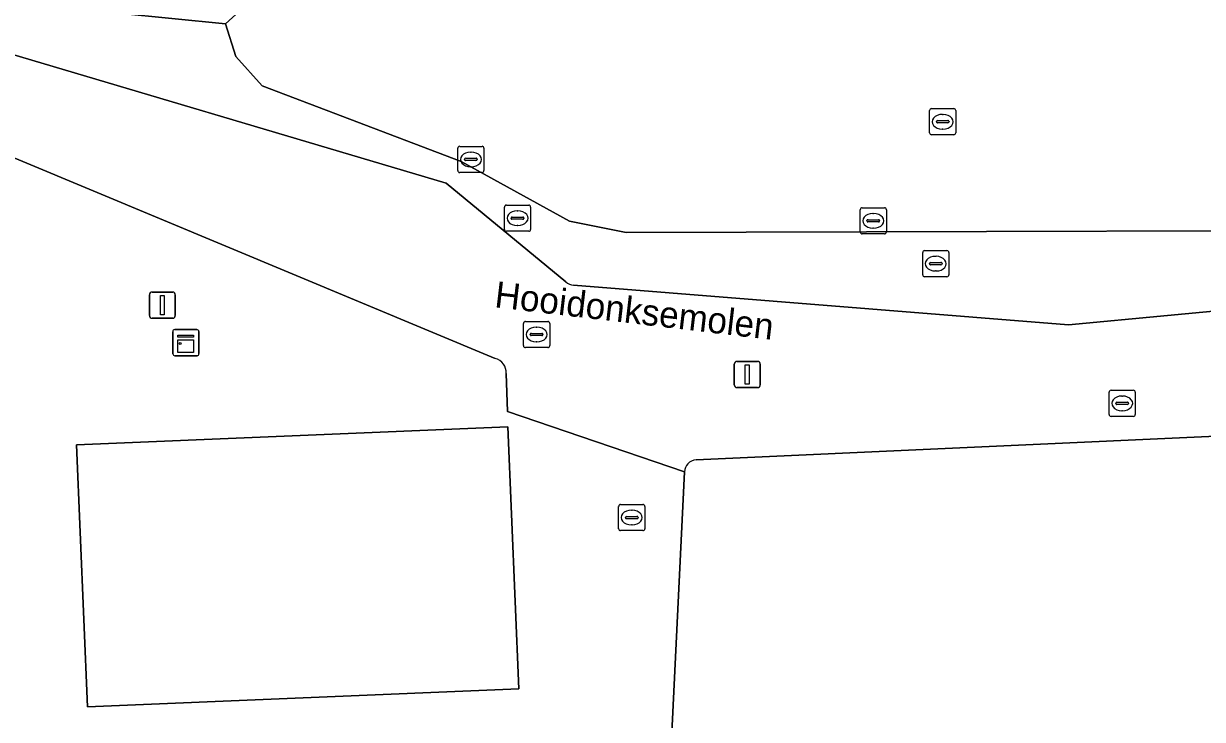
# Model space of a CAD drawing. Extents: x 161241 to 161758, y 384138 to 384885.
# Drawn here: x 161385.2 to 161430.25, y 384272.66 to 384299.26 of the extents above; entities that cross this region are included whole.
import ezdxf

# ---------------------------------------------------------------- set-up
doc = ezdxf.new("R2010")
doc.units = 0
for name, color, linetype in [('IMGEO_Erf', 7, 'Continuous'), ('IMGEO_Groenvoorziening', 7, 'Continuous'), ('IMGEO_Kast', 7, 'Continuous'), ('IMGEO_Kolk', 7, 'Continuous'), ('IMGEO_Lichtmast', 7, 'Continuous'), ('IMGEO_Meer_plas_ven_vijver', 7, 'Continuous'), ('IMGEO_Openbare_ruimte_label', 7, 'Continuous'), ('IMGEO_Opslagtank', 7, 'Continuous'), ('IMGEO_Rijbaan_lokaal_gesloten', 7, 'Continuous'), ('IMGEO_Rioolput', 7, 'Continuous')]:
    doc.layers.add(name, color=color, linetype=linetype)

msp = doc.modelspace()

# ---------------------------------------------------------------- linework, layer by layer
at = {"layer": 'IMGEO_Erf'}
for points in [[(161403.222, 384286.46), (161382.629, 384295.041), (161382.268, 384292.057), (161381.629, 384276.193), (161381.889, 384271.203), (161384.168, 384216.383), (161385.58, 384183.057), (161393.06, 384183.551), (161393.229, 384179.87), (161399.67, 384180.152), (161399.739, 384178.529), (161407.43, 384178.871), (161407.337, 384183.973), (161408.1, 384184.171), (161414.411, 384183.984), (161416.602, 384194.481), (161414.471, 384194.926), (161415.583, 384200.253), (161414.588, 384200.438), (161414.333, 384206.87)], [(161414.333, 384206.87), (161402.446, 384212.54), (161401.021, 384209.552), (161395.402, 384212.301), (161409.705, 384242.134), (161410.074, 384241.957), (161409.897, 384241.587), (161413.262, 384241.218), (161413.151, 384243.377), (161412.471, 384256.608), (161412.447, 384256.607), (161412.427, 384256.606), (161412.309, 384258.896), (161412.087, 384258.958), (161410.446, 384259.418), (161410.259, 384263.218), (161410.244, 384263.523), (161410.022, 384263.577), (161410.017, 384263.687), (161409.789, 384268.472), (161410.452, 384282.119), (161403.688, 384284.431), (161403.646, 384285.881)]]:
    msp.add_lwpolyline(points, dxfattribs=at)
msp.add_lwpolyline([(161387.64, 384273.145), (161387.222, 384283.159), (161403.711, 384283.843), (161404.126, 384273.828)], close=True, dxfattribs=at)
msp.add_arc((161403.074, 384285.907), 0.573, 357.4299, 75.0005, dxfattribs=at)
at = {"layer": 'IMGEO_Groenvoorziening'}
for points in [[(161432.686, 384311.783), (161428.913, 384312.669), (161423.422, 384313.41), (161417.208, 384313.591), (161412.779, 384313.261), (161405.56, 384312.503), (161397.034, 384311.657), (161395.011, 384311.131), (161384.224, 384300.714), (161388.81, 384299.652), (161392.922, 384299.244), (161393.981, 384300.233), (161427.745, 384303.693), (161429.104, 384302.003), (161436.208, 384295.365)], [(161455.857, 384306.708), (161442.591, 384294.989), (161442.679, 384294.556), (161446.465, 384294.246), (161447.299, 384293.465), (161446.512, 384291.967), (161444.942, 384291.369), (161408.228, 384291.268), (161406.059, 384291.702), (161401.921, 384293.983), (161394.316, 384296.874), (161393.316, 384298.001), (161392.922, 384299.244), (161388.81, 384299.652), (161384.224, 384300.714)], [(161383.058, 384298.581), (161401.355, 384293.157), (161405.918, 384289.384)], [(161406.22, 384289.254), (161425.129, 384287.748), (161447.82, 384289.882)], [(161453.322, 384288.633), (161452.997, 384285.799), (161443.508, 384283.484), (161431.895, 384283.538), (161410.897, 384282.587)], [(161410.452, 384282.119), (161409.789, 384268.472), (161444.19, 384270.006), (161443.595, 384267.101), (161448.521, 384267.466)]]:
    msp.add_lwpolyline(points, dxfattribs=at)
for centre, radius, start, end in [((161406.333, 384289.931), 0.687, 232.8561, 260.5636), ((161410.948, 384282.093), 0.497, 95.9221, 176.964)]:
    msp.add_arc(centre, radius, start, end, dxfattribs=at)
at = {"layer": 'IMGEO_Kast'}
for p, q in [((161390.904, 384286.636), (161390.904, 384287.477)), ((161390.904, 384287.477), (161390.904, 384286.636)), ((161390.979, 384287.561), (161391.82, 384287.561)), ((161391.82, 384287.561), (161390.979, 384287.561)), ((161391.904, 384287.486), (161391.904, 384286.645)), ((161391.904, 384286.645), (161391.904, 384287.486)), ((161391.829, 384286.561), (161390.988, 384286.561)), ((161390.988, 384286.561), (161391.829, 384286.561))]:
    msp.add_line(p, q, dxfattribs=at)
for points in [[(161391.099, 384287.351), (161391.699, 384287.351), (161391.699, 384287.266), (161391.099, 384287.266), (161391.099, 384287.351)], [(161391.099, 384287.176), (161391.699, 384287.176), (161391.699, 384286.687), (161391.099, 384286.687), (161391.099, 384287.176)]]:
    msp.add_lwpolyline(points, dxfattribs=at)
msp.add_circle((161391.183, 384287.025), 0.0377, dxfattribs=at)
for centre, start, end in [((161390.982, 384287.483), 92.4484, 184.2845), ((161390.982, 384287.483), 92.4484, 184.2845), ((161391.826, 384287.483), 2.4484, 94.2845), ((161391.826, 384287.483), 2.4484, 94.2845), ((161390.982, 384286.639), 182.4484, 274.2845), ((161390.982, 384286.639), 182.4484, 274.2845), ((161391.826, 384286.639), 272.4484, 4.2845), ((161391.826, 384286.639), 272.4484, 4.2845)]:
    msp.add_arc(centre, 0.0779, start, end, dxfattribs=at)
at = {"layer": 'IMGEO_Kolk'}
for p, q in [((161401.793, 384293.64), (161401.793, 384294.492)), ((161401.868, 384294.566), (161402.72, 384294.566)), ((161402.281, 384294.346), (161402.306, 384294.346)), ((161402.794, 384294.492), (161402.794, 384293.64)), ((161402.052, 384294.06), (161402.052, 384294.072)), ((161402.49, 384294.023), (161402.092, 384294.023)), ((161402.095, 384294.109), (161402.493, 384294.109)), ((161402.304, 384293.786), (161402.279, 384293.786)), ((161402.536, 384294.072), (161402.536, 384294.06)), ((161402.72, 384293.566), (161401.868, 384293.566)), ((161417.168, 384291.293), (161417.168, 384292.145)), ((161417.243, 384292.219), (161418.095, 384292.219)), ((161417.656, 384291.999), (161417.681, 384291.999)), ((161418.169, 384292.145), (161418.169, 384291.293)), ((161417.427, 384291.713), (161417.427, 384291.725)), ((161417.865, 384291.676), (161417.467, 384291.676)), ((161417.47, 384291.762), (161417.868, 384291.762)), ((161417.911, 384291.725), (161417.911, 384291.713)), ((161418.095, 384291.219), (161417.243, 384291.219)), ((161417.679, 384291.439), (161417.654, 384291.439)), ((161404.378, 384287.873), (161405.23, 384287.873)), ((161404.303, 384286.947), (161404.303, 384287.799)), ((161404.605, 384287.416), (161405.003, 384287.416)), ((161404.791, 384287.653), (161404.816, 384287.653)), ((161405.304, 384287.799), (161405.304, 384286.947)), ((161404.562, 384287.367), (161404.562, 384287.379)), ((161405, 384287.33), (161404.602, 384287.33)), ((161404.814, 384287.093), (161404.789, 384287.093)), ((161405.046, 384287.379), (161405.046, 384287.367)), ((161405.23, 384286.873), (161404.378, 384286.873)), ((161426.679, 384284.315), (161426.679, 384285.167)), ((161426.754, 384285.241), (161427.606, 384285.241)), ((161427.68, 384285.167), (161427.68, 384284.315)), ((161426.938, 384284.735), (161426.938, 384284.747)), ((161426.981, 384284.784), (161427.379, 384284.784)), ((161427.167, 384285.021), (161427.192, 384285.021)), ((161427.422, 384284.747), (161427.422, 384284.735)), ((161427.376, 384284.698), (161426.978, 384284.698)), ((161427.19, 384284.461), (161427.165, 384284.461)), ((161427.606, 384284.241), (161426.754, 384284.241))]:
    msp.add_line(p, q, dxfattribs=at)
for points in [[(161401.793, 384293.64), (161401.793, 384294.492)], [(161401.868, 384294.566), (161402.72, 384294.566)], [(161402.794, 384294.492), (161402.794, 384293.64)], [(161402.72, 384293.566), (161401.868, 384293.566)], [(161417.168, 384291.293), (161417.168, 384292.145)], [(161417.243, 384292.219), (161418.095, 384292.219)], [(161418.169, 384292.145), (161418.169, 384291.293)], [(161418.095, 384291.219), (161417.243, 384291.219)], [(161404.378, 384287.873), (161405.23, 384287.873)], [(161404.303, 384286.947), (161404.303, 384287.799)], [(161405.304, 384287.799), (161405.304, 384286.947)], [(161405.23, 384286.873), (161404.378, 384286.873)], [(161426.679, 384284.315), (161426.679, 384285.167)], [(161426.754, 384285.241), (161427.606, 384285.241)], [(161427.68, 384285.167), (161427.68, 384284.315)], [(161427.606, 384284.241), (161426.754, 384284.241)]]:
    msp.add_lwpolyline(points, dxfattribs=at)
for centre, radius, start, end in [((161401.87, 384294.49), 0.0765, 91.552, 178.448), ((161401.87, 384294.49), 0.0765, 91.552, 178.448), ((161402.718, 384294.49), 0.0765, 1.552, 88.448), ((161402.718, 384294.49), 0.0765, 1.552, 88.448), ((161402.092, 384294.069), 0.0403, 85.8775, 175.7526), ((161402.089, 384294.059), 0.0366, 178.938, 274.7102), ((161402.493, 384294.066), 0.043, 264.8664, 352.4533), ((161402.497, 384294.071), 0.0386, 1.7309, 96.639), ((161401.87, 384293.642), 0.0765, 181.552, 268.448), ((161401.87, 384293.642), 0.0765, 181.552, 268.448), ((161402.718, 384293.642), 0.0765, 271.552, 358.448), ((161402.718, 384293.642), 0.0765, 271.552, 358.448), ((161417.245, 384292.143), 0.0765, 91.552, 178.448), ((161417.245, 384292.143), 0.0765, 91.552, 178.448), ((161418.093, 384292.143), 0.0765, 1.552, 88.448), ((161418.093, 384292.143), 0.0765, 1.552, 88.448), ((161417.467, 384291.722), 0.0403, 85.8775, 175.7526), ((161417.464, 384291.712), 0.0366, 178.938, 274.7102), ((161417.868, 384291.719), 0.043, 264.8664, 352.4533), ((161417.872, 384291.724), 0.0386, 1.7309, 96.639), ((161417.245, 384291.295), 0.0765, 181.552, 268.448), ((161417.245, 384291.295), 0.0765, 181.552, 268.448), ((161418.093, 384291.295), 0.0765, 271.552, 358.448), ((161418.093, 384291.295), 0.0765, 271.552, 358.448), ((161404.38, 384287.797), 0.0765, 91.552, 178.448), ((161404.38, 384287.797), 0.0765, 91.552, 178.448), ((161405.228, 384287.797), 0.0765, 1.552, 88.448), ((161405.228, 384287.797), 0.0765, 1.552, 88.448), ((161404.602, 384287.376), 0.0403, 85.8775, 175.7526), ((161405.007, 384287.378), 0.0386, 1.7309, 96.639), ((161404.599, 384287.366), 0.0366, 178.938, 274.7102), ((161405.003, 384287.373), 0.043, 264.8664, 352.4533), ((161404.38, 384286.949), 0.0765, 181.552, 268.448), ((161404.38, 384286.949), 0.0765, 181.552, 268.448), ((161405.228, 384286.949), 0.0765, 271.552, 358.448), ((161405.228, 384286.949), 0.0765, 271.552, 358.448), ((161426.756, 384285.165), 0.0765, 91.552, 178.448), ((161426.756, 384285.165), 0.0765, 91.552, 178.448), ((161427.604, 384285.165), 0.0765, 1.552, 88.448), ((161427.604, 384285.165), 0.0765, 1.552, 88.448), ((161426.978, 384284.744), 0.0403, 85.8775, 175.7526), ((161426.975, 384284.734), 0.0366, 178.938, 274.7102), ((161427.379, 384284.741), 0.043, 264.8664, 352.4533), ((161427.383, 384284.746), 0.0386, 1.7309, 96.639), ((161426.756, 384284.317), 0.0765, 181.552, 268.448), ((161426.756, 384284.317), 0.0765, 181.552, 268.448), ((161427.604, 384284.317), 0.0765, 271.552, 358.448), ((161427.604, 384284.317), 0.0765, 271.552, 358.448)]:
    msp.add_arc(centre, radius, start, end, dxfattribs=at)
for centre, major_axis, ratio, start_param, end_param in [((161402.28, 384294.066), (-0.387, 0.002), 0.722429, 4.712389, 7.853982), ((161402.305, 384294.066), (-0.39, 0.002), 0.717154, 1.570796, 4.712389), ((161417.655, 384291.719), (-0.387, 0.002), 0.722429, 4.712389, 7.853982), ((161417.68, 384291.719), (-0.39, 0.002), 0.717154, 1.570796, 4.712389), ((161404.79, 384287.373), (-0.387, 0.002), 0.722429, 4.712389, 7.853982), ((161404.815, 384287.373), (-0.39, 0.002), 0.717154, 1.570796, 4.712389), ((161427.166, 384284.741), (-0.387, 0.002), 0.722429, 4.712389, 7.853982), ((161427.191, 384284.741), (-0.39, 0.002), 0.717154, 1.570796, 4.712389)]:
    msp.add_ellipse(centre, major_axis=major_axis, ratio=ratio, start_param=start_param, end_param=end_param, dxfattribs=at)
at = {"layer": 'IMGEO_Lichtmast'}
for p, q in [((161390.01, 384288.095), (161390.01, 384288.895)), ((161390.01, 384288.895), (161390.01, 384288.095)), ((161390.11, 384288.995), (161390.9, 384288.995)), ((161390.9, 384288.995), (161390.11, 384288.995)), ((161391, 384288.895), (161391, 384288.095)), ((161391, 384288.095), (161391, 384288.895)), ((161390.9, 384287.995), (161390.11, 384287.995)), ((161390.11, 384287.995), (161390.9, 384287.995)), ((161412.359, 384285.445), (161412.359, 384286.245)), ((161412.359, 384286.245), (161412.359, 384285.445)), ((161412.459, 384286.345), (161413.249, 384286.345)), ((161413.249, 384286.345), (161412.459, 384286.345)), ((161413.349, 384286.245), (161413.349, 384285.445)), ((161413.349, 384285.445), (161413.349, 384286.245)), ((161413.249, 384285.345), (161412.459, 384285.345)), ((161412.459, 384285.345), (161413.249, 384285.345))]:
    msp.add_line(p, q, dxfattribs=at)
for points in [[(161390.43, 384288.87), (161390.58, 384288.87), (161390.58, 384288.12), (161390.43, 384288.12), (161390.43, 384288.87)], [(161412.779, 384286.22), (161412.929, 384286.22), (161412.929, 384285.47), (161412.779, 384285.47), (161412.779, 384286.22)]]:
    msp.add_lwpolyline(points, dxfattribs=at)
for centre, start, end in [((161390.11, 384288.895), 90, 180), ((161390.11, 384288.895), 90, 180), ((161390.9, 384288.895), 0, 90), ((161390.9, 384288.895), 360, 90), ((161390.11, 384288.095), 180, 270), ((161390.11, 384288.095), 180, 270), ((161390.9, 384288.095), 270, 0), ((161390.9, 384288.095), 270, 0), ((161412.459, 384286.245), 90, 180), ((161412.459, 384286.245), 90, 180), ((161413.249, 384286.245), 0, 90), ((161413.249, 384286.245), 360, 90), ((161412.459, 384285.445), 180, 270), ((161412.459, 384285.445), 180, 270), ((161413.249, 384285.445), 270, 0), ((161413.249, 384285.445), 270, 0)]:
    msp.add_arc(centre, 0.1, start, end, dxfattribs=at)
at = {"layer": 'IMGEO_Meer_plas_ven_vijver'}
msp.add_lwpolyline([(161393.981, 384300.233), (161392.922, 384299.244), (161393.316, 384298.001), (161394.316, 384296.874), (161401.921, 384293.983), (161406.059, 384291.702), (161408.228, 384291.268), (161444.942, 384291.369), (161446.512, 384291.967), (161447.299, 384293.465), (161446.465, 384294.246), (161442.679, 384294.556), (161436.208, 384295.365), (161429.104, 384302.003), (161427.745, 384303.693)], close=True, dxfattribs=at)
at = {"layer": 'IMGEO_Opslagtank'}
msp.add_lwpolyline([(161403.711, 384283.843), (161387.222, 384283.159), (161387.64, 384273.145), (161404.126, 384273.828)], close=True, dxfattribs=at)
at = {"layer": 'IMGEO_Rijbaan_lokaal_gesloten'}
for points in [[(161405.918, 384289.384), (161401.355, 384293.157), (161383.058, 384298.581), (161383.002, 384298.118), (161382.629, 384295.041), (161403.222, 384286.46)], [(161447.82, 384289.882), (161425.129, 384287.748), (161406.22, 384289.254)], [(161410.897, 384282.587), (161431.895, 384283.538), (161443.508, 384283.484), (161452.997, 384285.799), (161453.322, 384288.633)], [(161403.646, 384285.881), (161403.688, 384284.431), (161410.452, 384282.119)]]:
    msp.add_lwpolyline(points, dxfattribs=at)
for centre, radius, start, end in [((161406.333, 384289.931), 0.687, 232.8561, 260.5636), ((161403.074, 384285.907), 0.573, 357.4299, 75.0005), ((161410.948, 384282.093), 0.497, 95.9221, 176.964)]:
    msp.add_arc(centre, radius, start, end, dxfattribs=at)
at = {"layer": 'IMGEO_Rioolput'}
for p, q in [((161419.896, 384296.007), (161420.748, 384296.007)), ((161419.821, 384295.081), (161419.821, 384295.933)), ((161420.123, 384295.55), (161420.521, 384295.55)), ((161420.309, 384295.787), (161420.334, 384295.787)), ((161420.822, 384295.933), (161420.822, 384295.081)), ((161420.08, 384295.501), (161420.08, 384295.513)), ((161420.518, 384295.464), (161420.12, 384295.464)), ((161420.332, 384295.227), (161420.307, 384295.227)), ((161420.564, 384295.513), (161420.564, 384295.501)), ((161420.748, 384295.007), (161419.896, 384295.007)), ((161403.575, 384291.393), (161403.575, 384292.245)), ((161403.65, 384292.319), (161404.502, 384292.319)), ((161404.063, 384292.099), (161404.088, 384292.099)), ((161404.576, 384292.245), (161404.576, 384291.393)), ((161403.834, 384291.813), (161403.834, 384291.825)), ((161404.272, 384291.776), (161403.874, 384291.776)), ((161403.877, 384291.862), (161404.275, 384291.862)), ((161404.086, 384291.539), (161404.061, 384291.539)), ((161404.318, 384291.825), (161404.318, 384291.813)), ((161404.502, 384291.319), (161403.65, 384291.319)), ((161419.632, 384290.582), (161420.484, 384290.582)), ((161419.557, 384289.656), (161419.557, 384290.508)), ((161419.859, 384290.125), (161420.257, 384290.125)), ((161420.045, 384290.362), (161420.07, 384290.362)), ((161420.558, 384290.508), (161420.558, 384289.656)), ((161419.816, 384290.076), (161419.816, 384290.088)), ((161420.254, 384290.039), (161419.856, 384290.039)), ((161420.068, 384289.802), (161420.043, 384289.802)), ((161420.3, 384290.088), (161420.3, 384290.076)), ((161420.484, 384289.582), (161419.632, 384289.582)), ((161407.94, 384279.951), (161407.94, 384280.803)), ((161408.015, 384280.877), (161408.867, 384280.877)), ((161408.941, 384280.803), (161408.941, 384279.951)), ((161408.199, 384280.371), (161408.199, 384280.383)), ((161408.637, 384280.334), (161408.239, 384280.334)), ((161408.242, 384280.42), (161408.64, 384280.42)), ((161408.428, 384280.657), (161408.453, 384280.657)), ((161408.683, 384280.383), (161408.683, 384280.371)), ((161408.867, 384279.877), (161408.015, 384279.877)), ((161408.451, 384280.097), (161408.426, 384280.097))]:
    msp.add_line(p, q, dxfattribs=at)
for points in [[(161419.896, 384296.007), (161420.748, 384296.007)], [(161419.821, 384295.081), (161419.821, 384295.933)], [(161420.822, 384295.933), (161420.822, 384295.081)], [(161420.748, 384295.007), (161419.896, 384295.007)], [(161403.575, 384291.393), (161403.575, 384292.245)], [(161403.65, 384292.319), (161404.502, 384292.319)], [(161404.576, 384292.245), (161404.576, 384291.393)], [(161404.502, 384291.319), (161403.65, 384291.319)], [(161419.632, 384290.582), (161420.484, 384290.582)], [(161419.557, 384289.656), (161419.557, 384290.508)], [(161420.558, 384290.508), (161420.558, 384289.656)], [(161420.484, 384289.582), (161419.632, 384289.582)], [(161407.94, 384279.951), (161407.94, 384280.803)], [(161408.015, 384280.877), (161408.867, 384280.877)], [(161408.941, 384280.803), (161408.941, 384279.951)], [(161408.867, 384279.877), (161408.015, 384279.877)]]:
    msp.add_lwpolyline(points, dxfattribs=at)
for centre, radius, start, end in [((161419.898, 384295.931), 0.0765, 91.552, 178.448), ((161419.898, 384295.931), 0.0765, 91.552, 178.448), ((161420.746, 384295.931), 0.0765, 1.552, 88.448), ((161420.746, 384295.931), 0.0765, 1.552, 88.448), ((161420.12, 384295.51), 0.0403, 85.8775, 175.7526), ((161420.525, 384295.512), 0.0386, 1.7309, 96.639), ((161419.898, 384295.083), 0.0765, 181.552, 268.448), ((161419.898, 384295.083), 0.0765, 181.552, 268.448), ((161420.117, 384295.5), 0.0366, 178.938, 274.7102), ((161420.521, 384295.507), 0.043, 264.8664, 352.4533), ((161420.746, 384295.083), 0.0765, 271.552, 358.448), ((161420.746, 384295.083), 0.0765, 271.552, 358.448), ((161403.652, 384292.243), 0.0765, 91.552, 178.448), ((161403.652, 384292.243), 0.0765, 91.552, 178.448), ((161404.5, 384292.243), 0.0765, 1.552, 88.448), ((161404.5, 384292.243), 0.0765, 1.552, 88.448), ((161403.874, 384291.822), 0.0403, 85.8775, 175.7526), ((161403.871, 384291.812), 0.0366, 178.938, 274.7102), ((161404.275, 384291.819), 0.043, 264.8664, 352.4533), ((161404.279, 384291.824), 0.0386, 1.7309, 96.639), ((161403.652, 384291.395), 0.0765, 181.552, 268.448), ((161403.652, 384291.395), 0.0765, 181.552, 268.448), ((161404.5, 384291.395), 0.0765, 271.552, 358.448), ((161404.5, 384291.395), 0.0765, 271.552, 358.448), ((161419.634, 384290.506), 0.0765, 91.552, 178.448), ((161419.634, 384290.506), 0.0765, 91.552, 178.448), ((161420.482, 384290.506), 0.0765, 1.552, 88.448), ((161420.482, 384290.506), 0.0765, 1.552, 88.448), ((161419.856, 384290.085), 0.0403, 85.8775, 175.7526), ((161420.261, 384290.087), 0.0386, 1.7309, 96.639), ((161419.853, 384290.075), 0.0366, 178.938, 274.7102), ((161420.257, 384290.082), 0.043, 264.8664, 352.4533), ((161419.634, 384289.658), 0.0765, 181.552, 268.448), ((161419.634, 384289.658), 0.0765, 181.552, 268.448), ((161420.482, 384289.658), 0.0765, 271.552, 358.448), ((161420.482, 384289.658), 0.0765, 271.552, 358.448), ((161408.017, 384280.801), 0.0765, 91.552, 178.448), ((161408.017, 384280.801), 0.0765, 91.552, 178.448), ((161408.865, 384280.801), 0.0765, 1.552, 88.448), ((161408.865, 384280.801), 0.0765, 1.552, 88.448), ((161408.239, 384280.38), 0.0403, 85.8775, 175.7526), ((161408.236, 384280.37), 0.0366, 178.938, 274.7102), ((161408.64, 384280.377), 0.043, 264.8664, 352.4533), ((161408.644, 384280.382), 0.0386, 1.7309, 96.639), ((161408.017, 384279.953), 0.0765, 181.552, 268.448), ((161408.017, 384279.953), 0.0765, 181.552, 268.448), ((161408.865, 384279.953), 0.0765, 271.552, 358.448), ((161408.865, 384279.953), 0.0765, 271.552, 358.448)]:
    msp.add_arc(centre, radius, start, end, dxfattribs=at)
for centre, major_axis, ratio, start_param, end_param in [((161420.308, 384295.507), (-0.387, 0.002), 0.722429, 4.712389, 7.853982), ((161420.333, 384295.507), (-0.39, 0.002), 0.717154, 1.570796, 4.712389), ((161404.062, 384291.819), (-0.387, 0.002), 0.722429, 4.712389, 7.853982), ((161404.087, 384291.819), (-0.39, 0.002), 0.717154, 1.570796, 4.712389), ((161420.044, 384290.082), (-0.387, 0.002), 0.722429, 4.712389, 7.853982), ((161420.069, 384290.082), (-0.39, 0.002), 0.717154, 1.570796, 4.712389), ((161408.427, 384280.377), (-0.387, 0.002), 0.722429, 4.712389, 7.853982), ((161408.452, 384280.377), (-0.39, 0.002), 0.717154, 1.570796, 4.712389)]:
    msp.add_ellipse(centre, major_axis=major_axis, ratio=ratio, start_param=start_param, end_param=end_param, dxfattribs=at)

# ---------------------------------------------------------------- texts
at = {"layer": 'IMGEO_Openbare_ruimte_label'}
msp.add_text('Hooidonksemolen', height=1, rotation=353.2801, dxfattribs=at).set_placement((161403.169, 384288.42))

doc.saveas('drawing.dxf')
